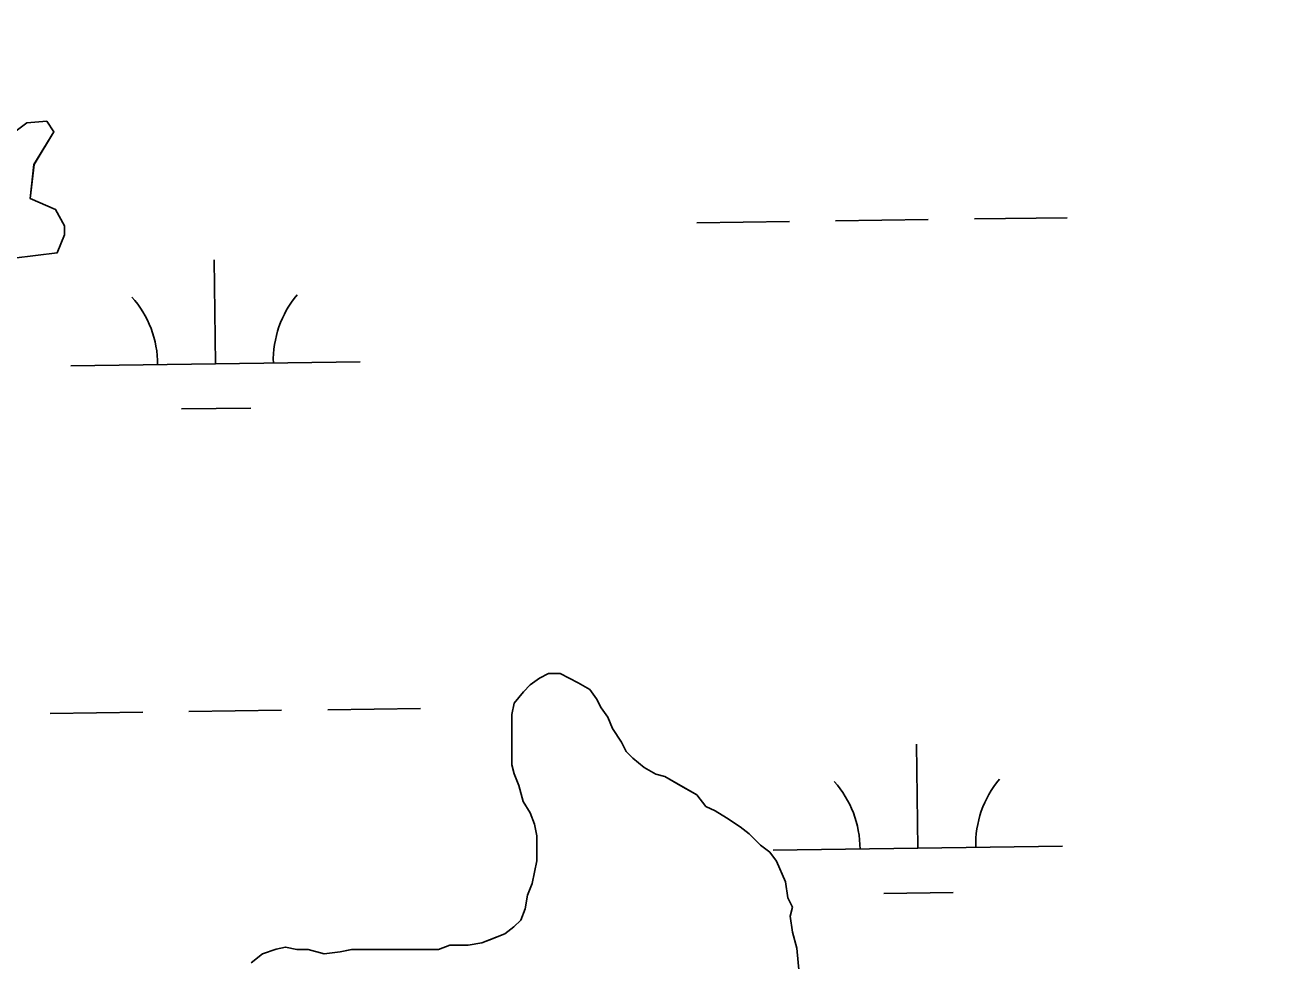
# Model space of a CAD drawing. Extents: x 3767014 to 3805179, y 361544 to 387384.
# Drawn here: x 3788363.5 to 3788797, y 372876.9 to 373200.4 of the extents above; entities that cross this region are included whole.
import ezdxf

# ---------------------------------------------------------------- set-up
doc = ezdxf.new("R2010")
doc.units = 0
for name, color, linetype in [('V-GRID-MAJR', 7, 'Continuous'), ('V-RIVR-EDGE', 7, 'Continuous'), ('V-TOPO-SHOR', 7, 'Continuous'), ('V-WETL-SWMP', 7, 'Continuous')]:
    doc.layers.add(name, color=color, linetype=linetype)

msp = doc.modelspace()

# ---------------------------------------------------------------- linework, layer by layer
at = {"layer": 'V-GRID-MAJR'}
msp.add_spline([(3771169.95, 373025.6), (3773820.257, 373061.356), (3779120.863, 373133.445), (3784421.458, 373206.305), (3789722.043, 373279.937), (3795022.617, 373354.339), (3800323.181, 373429.512), (3802973.458, 373467.388)], degree=3, dxfattribs=at)
at = {"layer": 'V-RIVR-EDGE'}
msp.add_spline([(3785266.865, 377529.211), (3785342.8, 377494.248), (3785391.258, 377467.439), (3785439.72, 377442.249), (3785475.246, 377418.707), (3785525.316, 377389.469), (3785575.383, 377359.422), (3785621.413, 377331.811), (3785722.351, 377269.288), (3785796.661, 377231.094), (3785852.385, 377199.415), (3785928.324, 377166.069), (3785964.678, 377149.804), (3786028.506, 377124.576), (3786060.018, 377113.175), (3786092.316, 377092.068), (3786117.34, 377073.405), (3786135.083, 377053.143), (3786154.458, 377039.347), (3786176.258, 377024.735), (3786206.946, 377006.867), (3786256.211, 376979.248), (3786328.098, 376942.677), (3786374.949, 376919.917), (3786491.265, 376862.208), (3786553.467, 376833.749), (3786619.713, 376805.279), (3786729.589, 376759.718), (3786796.656, 376736.099), (3786845.136, 376718.187), (3786867.767, 376712.469), (3787003.51, 376661.992), (3787089.16, 376631.048), (3787163.496, 376603.367), (3787230.559, 376578.13), (3787257.223, 376568.359), (3787300.044, 376551.27), (3787354.992, 376532.533), (3787409.127, 376512.181), (3787544.074, 376466.558), (3787612.756, 376442.126), (3787657.197, 376425.841), (3787730.724, 376398.162), (3787781.63, 376380.244), (3787834.96, 376361.511), (3787891.524, 376341.961), (3787940, 376322.432), (3787998.976, 376297.215), (3788050.697, 376281.721), (3788117.768, 376259.719), (3788176.757, 376240.164), (3788221.198, 376223.879), (3788259.981, 376209.226), (3788406.252, 376164.383), (3788541.215, 376125.23), (3788606.67, 376104.041), (3788679.39, 376077.173), (3788748.889, 376055.974), (3788871.693, 376005.528), (3788969.454, 375966.467), (3789047.013, 375933.926), (3789119.723, 375903.014), (3789155.253, 375881.09), (3789182.716, 375867.274), (3789214.225, 375854.256), (3789257.04, 375834.74), (3789281.286, 375828.21), (3789303.105, 375821.686), (3789328.955, 375809.491), (3789367.724, 375789.177), (3789414.577, 375767.225), (3789468.708, 375745.255), (3789509.105, 375728.981), (3789555.157, 375710.266), (3789585.849, 375694.015), (3789620.578, 375675.328), (3789681.97, 375646.062), (3789753.859, 375610.3), (3789792.633, 375591.603), (3789842.712, 375566.408), (3789897.64, 375539.584), (3789938.019, 375516.03), (3789968.727, 375506.25), (3790004.289, 375497.265), (3790030.972, 375494.773), (3790047.128, 375487.455), (3790077.007, 375469.589), (3790124.633, 375433.077), (3790192.442, 375382.768), (3790252.165, 375332.478), (3790290.91, 375302.459), (3790337.741, 375271.611), (3790406.357, 375220.491), (3790469.329, 375175.855), (3790570.248, 375106.054), (3790647.751, 375050.868), (3790691.367, 375028.115), (3790744.667, 374997.251), (3790806.838, 374955.852), (3790873.863, 374915.249), (3790932, 374877.903), (3791002.231, 374825.97), (3791052.265, 374782.175), (3791082.927, 374753.793), (3791131.331, 374705.149), (3791170.05, 374664.616), (3791192.631, 374638.681), (3791220.891, 374620.01), (3791288.67, 374557.569), (3791322.577, 374533.223), (3791362.944, 374504.817), (3791396.042, 374480.473), (3791434.785, 374449.645), (3791482.407, 374411.517), (3791534.052, 374365.291), (3791646.192, 374254.216), (3791707.514, 374196.644), (3791738.968, 374161.791), (3791773.65, 374123.694), (3791803.497, 374092.888), (3791829.321, 374070.18), (3791830.912, 374059.662), (3791837.316, 374032.958), (3791849.409, 374017.562), (3791884.123, 373992.405), (3791930.977, 373971.262), (3791954.393, 373955.838), (3791993.134, 373924.202), (3792026.979, 373874.785), (3792047.912, 373836.722), (3792063.186, 373799.482), (3792086.509, 373746.857), (3792112.249, 373690.181), (3792141.261, 373648.864), (3792158.993, 373624.558), (3792177.552, 373607.528), (3792214.702, 373586.409), (3792255.083, 373563.665), (3792301.119, 373538.48), (3792346.34, 373510.871), (3792382.671, 373485.71), (3792422.225, 373455.689), (3792479.537, 373411.875), (3792548.144, 373356.711), (3792619.168, 373298.307), (3792672.431, 373252.077), (3792709.534, 373212.357), (3792750.656, 373162.113), (3792839.385, 373068.08), (3792888.572, 373008.92), (3792945.027, 372945.699), (3792999.062, 372884.91), (3793053.898, 372820.884), (3793149.89, 372720.363), (3793208.761, 372653.092), (3793261.195, 372598.777), (3793315.232, 372538.796), (3793358.792, 372493.399), (3793409.592, 372432.618), (3793462.809, 372367.787), (3793498.283, 372323.219), (3793536.997, 372280.26), (3793578.124, 372232.443), (3793604.724, 372196.792), (3793668.438, 372125.466), (3793703.128, 372090.604), (3793760.41, 372034.66), (3793806.384, 371984.404), (3793839.438, 371942.268), (3793939.427, 371823.136), (3793981.333, 371763.186), (3794029.674, 371688.662), (3794050.609, 371651.408), (3794073.177, 371620.62), (3794178.796, 371488.535), (3794237.625, 371404.28), (3794268.243, 371358.106), (3794301.293, 371314.353), (3794332.724, 371269.794), (3794395.613, 371192), (3794429.476, 371149.862), (3794472.201, 371093.953), (3794523.788, 371024.274), (3794601.175, 370922.181), (3794640.679, 370871.942), (3794687.421, 370805.509), (3794733.389, 370752.828), (3794829.339, 370635.323), (3794895.463, 370557.521), (3794959.948, 370470.826), (3795013.158, 370403.569), (3795070.394, 370329.023), (3795159.854, 370203.448), (3795225.98, 370126.454), (3795296.13, 370041.363), (3795379.18, 369940.065), (3795459.001, 369841.201), (3795508.163, 369772.337), (3795554.103, 369708.333), (3795661.315, 369566.538), (3795715.338, 369500.897), (3795762.105, 369444.169), (3795798.366, 369390.703), (3795915.247, 369234.327), (3795963.601, 369165.465), (3796028.082, 369077.153), (3796043.387, 369052.853), (3796054.672, 369037.459), (3796077.242, 369007.48), (3796148.213, 368927.239), (3796183.677, 368878.627), (3796226.382, 368814.631), (3796275.531, 368740.105), (3796314.222, 368688.25), (3796353.714, 368633.158), (3796401.268, 368567.533), (3796456.873, 368487.33), (3796513.292, 368409.551), (3796545.533, 368365.8), (3796626.113, 368246.716), (3796670.449, 368188.377), (3796704.298, 368140.578), (3796751.041, 368074.145), (3796787.308, 368023.105), (3796838.907, 367958.278), (3796844.528, 367942.09), (3796845.295, 367925.104), (3796846.094, 367921.059), (3796852.559, 367919.425), (3796863.071, 367918.59), (3796875.166, 367904.003), (3796903.398, 367874.01), (3796931.629, 367844.017), (3796952.579, 367812.424), (3796982.392, 367767.87), (3797007.371, 367730.606), (3797037.194, 367690.095), (3797062.185, 367657.684), (3797075.869, 367631.77), (3797095.223, 367609.078), (3797126.665, 367569.372), (3797156.484, 367527.244), (3797212.099, 367451.085), (3797254.808, 367388.706), (3797302.183, 367327.228)], degree=3, dxfattribs=at)
at = {"layer": 'V-TOPO-SHOR'}
for points in [[(3788271.026, 373023.544), (3788307.875, 373070.187), (3788332.23, 373100.039), (3788352.825, 373118.059), (3788359.682, 373119.915), (3788374.634, 373121.752), (3788377.141, 373127.976), (3788377.147, 373131.091), (3788374.044, 373136.702), (3788365.332, 373140.458), (3788366.602, 373152.292), (3788373.477, 373163.49), (3788370.993, 373167.234), (3788364.138, 373166.624), (3788349.79, 373156.064), (3788304.826, 373101.339), (3788259.917, 373044.137)], [(3788441.683, 372876.229), (3788445.638, 372879.379), (3788450.377, 372880.948), (3788453.537, 372881.73), (3788457.484, 372880.934), (3788461.43, 372880.926), (3788466.952, 372879.334), (3788472.479, 372880.112), (3788476.43, 372880.893), (3788481.165, 372880.885), (3788484.323, 372880.876), (3788489.06, 372880.866), (3788494.585, 372880.856), (3788500.901, 372880.842), (3788506.427, 372880.831), (3788510.377, 372882.402), (3788513.535, 372882.396), (3788516.693, 372882.388), (3788521.431, 372883.168), (3788525.381, 372884.739), (3788529.332, 372886.31), (3788532.496, 372888.671), (3788534.867, 372891.034), (3788536.455, 372894.979), (3788537.253, 372899.714), (3788538.841, 372903.656), (3788539.639, 372907.603), (3788540.438, 372911.547), (3788540.444, 372915.496), (3788540.454, 372920.233), (3788539.672, 372924.179), (3788538.103, 372928.132), (3788535.744, 372932.083), (3788534.175, 372937.612), (3788532.604, 372941.563), (3788531.822, 372944.723), (3788531.832, 372949.458), (3788531.845, 372955.774), (3788531.853, 372958.932), (3788531.859, 372962.09), (3788532.656, 372966.034), (3788535.822, 372969.975), (3788538.195, 372972.338), (3788541.358, 372974.699), (3788544.52, 372976.272), (3788548.466, 372976.264), (3788551.62, 372974.679), (3788554.774, 372973.094), (3788558.716, 372970.716), (3788561.078, 372967.554), (3788562.651, 372964.394), (3788565.012, 372961.232), (3788566.583, 372957.279), (3788569.731, 372952.538), (3788571.303, 372949.376), (3788573.667, 372947.002), (3788577.607, 372943.836), (3788581.55, 372941.46), (3788584.706, 372940.666), (3788590.225, 372937.495), (3788595.744, 372934.325), (3788598.894, 372930.372), (3788602.048, 372928.787), (3788605.99, 372926.41), (3788610.719, 372923.243), (3788613.873, 372920.868), (3788617.811, 372916.913), (3788620.965, 372914.537), (3788623.327, 372911.375), (3788626.468, 372904.265), (3788627.247, 372898.737), (3788628.819, 372895.575), (3788628.023, 372892.419), (3788628.801, 372886.891), (3788630.37, 372881.362), (3788631.14, 372872.676)]]:
    msp.add_lwpolyline(points, dxfattribs=at)
at = {"layer": 'V-WETL-SWMP'}
for p, q in [((3788595.757, 373132.078), (3788627.754, 373132.523)), ((3788643.752, 373132.745), (3788675.749, 373133.189)), ((3788691.747, 373133.412), (3788723.744, 373133.856)), ((3788429.354, 373083.332), (3788428.854, 373119.329)), ((3788379.358, 373082.638), (3788479.349, 373084.027)), ((3788417.569, 373067.736), (3788441.567, 373068.069)), ((3788372.183, 372962.455), (3788404.18, 372962.9)), ((3788420.178, 372963.122), (3788452.175, 372963.567)), ((3788468.174, 372963.789), (3788500.171, 372964.233)), ((3788672.175, 372915.876), (3788671.675, 372951.872)), ((3788622.18, 372915.181), (3788722.17, 372916.57)), ((3788660.39, 372900.28), (3788684.388, 372900.613))]:
    msp.add_line(p, q, dxfattribs=at)
for points in [[(3788349.79, 373156.064), (3788364.139, 373166.624), (3788370.993, 373167.233), (3788373.477, 373163.49), (3788366.601, 373152.292), (3788365.331, 373140.459), (3788374.044, 373136.703), (3788377.147, 373131.09), (3788377.14, 373127.976), (3788374.635, 373121.752), (3788359.681, 373119.914)], [(3788631.14, 372872.677), (3788630.369, 372881.362), (3788628.801, 372886.891), (3788628.023, 372892.419), (3788628.819, 372895.575), (3788627.247, 372898.736), (3788626.469, 372904.264), (3788623.326, 372911.375), (3788620.965, 372914.538), (3788617.812, 372916.913), (3788613.873, 372920.868), (3788610.72, 372923.243), (3788605.99, 372926.41), (3788602.048, 372928.787), (3788598.894, 372930.372), (3788595.744, 372934.326), (3788584.705, 372940.665), (3788581.549, 372941.461), (3788577.607, 372943.837), (3788573.666, 372947.003), (3788571.303, 372949.376), (3788569.731, 372952.537), (3788566.583, 372957.28), (3788565.012, 372961.231), (3788562.651, 372964.393), (3788561.078, 372967.554), (3788558.717, 372970.717), (3788554.775, 372973.094), (3788548.466, 372976.264), (3788544.519, 372976.273), (3788541.358, 372974.7), (3788538.195, 372972.339), (3788535.822, 372969.975), (3788532.656, 372966.035), (3788531.858, 372962.089), (3788531.822, 372944.722), (3788532.605, 372941.563), (3788534.175, 372937.612), (3788535.743, 372932.083), (3788538.103, 372928.131), (3788539.673, 372924.18), (3788540.455, 372920.232), (3788540.437, 372911.548), (3788538.841, 372903.657), (3788537.254, 372899.713), (3788536.455, 372894.978), (3788534.868, 372891.034), (3788532.495, 372888.671), (3788529.332, 372886.309), (3788521.431, 372883.168), (3788516.693, 372882.388), (3788510.377, 372882.402), (3788506.427, 372880.831), (3788476.429, 372880.893), (3788472.48, 372880.112), (3788466.952, 372879.334), (3788461.43, 372880.925), (3788457.483, 372880.933), (3788453.537, 372881.731), (3788450.378, 372880.948), (3788445.638, 372879.379), (3788441.684, 372876.229)]]:
    msp.add_lwpolyline(points, dxfattribs=at)
for centre, start, end in [((3788374.109, 373083.04), 0.02404, 41.5677), ((3788484.585, 373084.574), 140.02403, 181.56769), ((3788727.406, 372917.118), 140.02403, 181.56769), ((3788616.931, 372915.583), 0.02404, 41.5677)]:
    msp.add_arc(centre, 35.246, start, end, dxfattribs=at)

doc.saveas('drawing.dxf')
